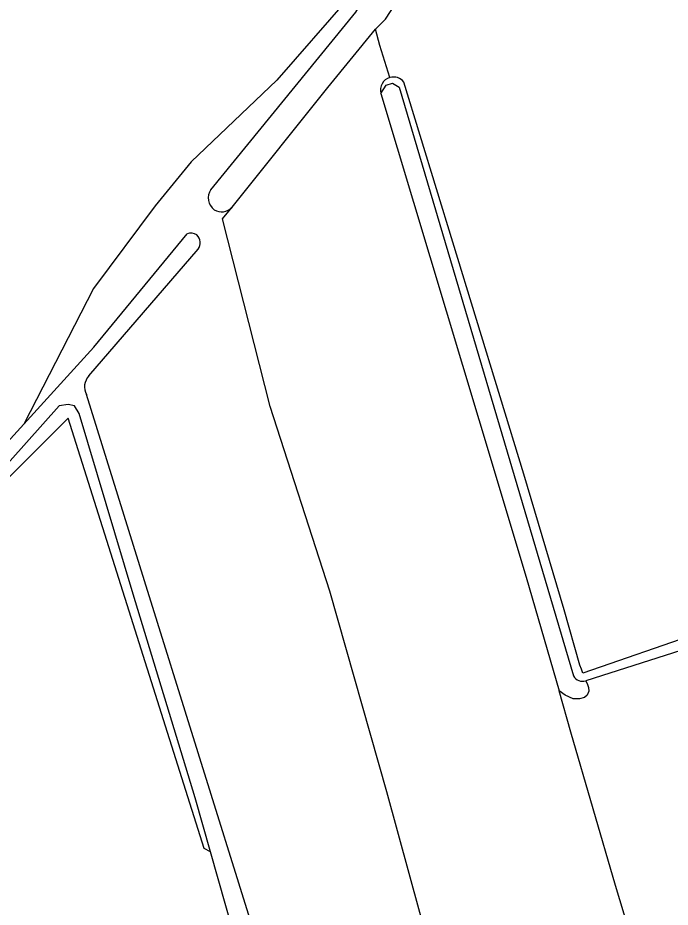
# Model space of a CAD drawing. Extents: x 135999 to 138000, y 396000 to 398501.
# Drawn here: x 137722.8 to 137793.8, y 396676 to 396772.8 of the extents above; entities that cross this region are included whole.
import ezdxf

# ---------------------------------------------------------------- set-up
doc = ezdxf.new("R2010")
doc.units = 0
doc.layers.add('gx-grn-maaiveld', color=7, linetype='Continuous')

msp = doc.modelspace()

# ---------------------------------------------------------------- linework, layer by layer
at = {"layer": 'gx-grn-maaiveld'}
for p, q in [((137762.211, 396769.777), (137761.759, 396771.565)), ((137763.314, 396766.289), (137762.211, 396769.777)), ((137730.563, 396733.812), (137742.471, 396747.598))]:
    msp.add_line(p, q, dxfattribs=at)
for points in [[(137761.759, 396771.565), (137762.831, 396772.625), (137765.09, 396776.139), (137769.089, 396784.699), (137773.647, 396794.453), (137775.285, 396799.763), (137779.008, 396811.833)], [(137772.164, 396798.489), (137768.253, 396790.481), (137763.346, 396781.517), (137758.752, 396774.893), (137751.02, 396766.015), (137741.69, 396757.108), (137737.782, 396752.333), (137731.052, 396743.328), (137723.48, 396728.572)], [(137743.833, 396754.083), (137759.631, 396773.403), (137767.162, 396786.093), (137771.058, 396795.747), (137772.164, 396798.489)], [(137746.14, 396752.18), (137756.556, 396765.197), (137761.759, 396771.565)], [(137762.349, 396764.55), (137762.909, 396765.461), (137763.62, 396765.664), (137764.334, 396765.223), (137783.326, 396701.154)], [(137873.866, 396730.217), (137873.594, 396730.063), (137841.357, 396719.837), (137818.875, 396712.801), (137796.898, 396705.818), (137784.338, 396701.468), (137784.171, 396701.893), (137784.007, 396702.309), (137782.306, 396708.363), (137777.912, 396723.106), (137770.181, 396748.353), (137764.843, 396765.787)], [(137762.349, 396764.55), (137773.001, 396729.065), (137778.15, 396711.913), (137781.737, 396699.514)], [(137789.745, 396593.585), (137787.611, 396601.37), (137775.044, 396644.497), (137763.005, 396688.55), (137756.787, 396710.378), (137750.305, 396730.486), (137745.113, 396750.897), (137746.14, 396752.18)], [(137723.48, 396728.572), (137731.098, 396736.945), (137741.241, 396749.26)], [(137772.078, 396591.741), (137759.573, 396634.51), (137748.305, 396674.074), (137736.607, 396711.5), (137730.311, 396731.782)], [(137743.789, 396681.999), (137742.112, 396687.889), (137735.365, 396710.04), (137729.5, 396729.721), (137728.982, 396730.546), (137728.31, 396730.699), (137727.338, 396730.555), (137713.054, 396714.574), (137712.075, 396713.16), (137711.811, 396711.961)], [(137874.234, 396729.387), (137873.94, 396729.048), (137821.796, 396712.481), (137784.642, 396700.625)], [(137743.789, 396681.999), (137743.122, 396682.363), (137728.288, 396729.218), (137713.339, 396714.269), (137708.841, 396679.344), (137707.661, 396678.098)], [(137723.48, 396728.572), (137718.696, 396723.315), (137713.601, 396717.446)], [(137784.642, 396700.625), (137784.847, 396700.235), (137784.953, 396699.877), (137784.985, 396699.48), (137784.794, 396699.052), (137784.489, 396698.806), (137783.973, 396698.647), (137783.259, 396698.647), (137782.386, 396699.044), (137781.737, 396699.514)], [(137813.05, 396598.97), (137811.669, 396603.412), (137811.652, 396603.419), (137810.637, 396603.808), (137809.684, 396604.205), (137809.287, 396604.92), (137801.161, 396634.66), (137792.14, 396664.29), (137787.864, 396678.335), (137783.036, 396695.024), (137781.737, 396699.514)], [(137749.421, 396662.317), (137747.972, 396667.312), (137743.789, 396681.999)]]:
    msp.add_lwpolyline(points, dxfattribs=at)
for centre, radius, start, end in [((137763.714, 396764.93), 1.417, 106.40124, 195.54551), ((137763.715, 396764.93), 1.417, 37.22516, 106.42284), ((137745.145, 396753.185), 1.59, 145.59396, 233.58655), ((137745.018, 396753.118), 1.463, 236.04149, 320.10287), ((137741.689, 396748.305), 1.055, 53.87549, 115.12762), ((137741.391, 396748.275), 1.274, 327.91283, 43.80666), ((137731.772, 396732.631), 1.69, 135.6872, 210.16004), ((137784.289, 396701.648), 1.082, 207.16328, 289.03886)]:
    msp.add_arc(centre, radius, start, end, dxfattribs=at)

doc.saveas('drawing.dxf')
